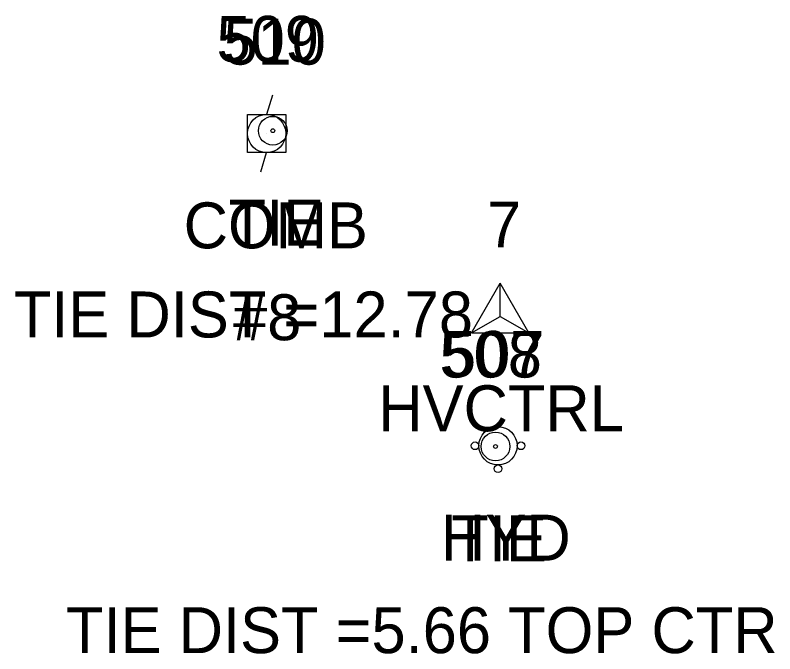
# Model space of a CAD drawing. Extents: x 1623612 to 1625808, y 621345 to 627748.
# Drawn here: x 1623714.16 to 1623747.24, y 627402.47 to 627430.28 of the extents above; entities that cross this region are included whole.
import ezdxf

# ---------------------------------------------------------------- set-up
doc = ezdxf.new("R2010")
doc.units = 0
for name, color, linetype in [('C_A', 7, 'Continuous'), ('C_C', 7, 'Continuous'), ('C_I', 7, 'Continuous'), ('CBP', 7, 'Continuous'), ('CPSM', 7, 'Continuous'), ('U_A', 7, 'Continuous'), ('U_C', 7, 'Continuous'), ('U_I', 7, 'Continuous'), ('UP', 7, 'Continuous'), ('UWFH', 7, 'Continuous')]:
    doc.layers.add(name, color=color, linetype=linetype)

msp = doc.modelspace()

# ---------------------------------------------------------------- linework, layer by layer
at = {"layer": 'CBP'}
for centre, radius in [((1623725.38, 627425.249), 0.625), ((1623725.38, 627425.249), 0.0833), ((1623735.078, 627411.503), 0.625), ((1623735.078, 627411.503), 0.0833)]:
    msp.add_circle(centre, radius, dxfattribs=at)
at = {"layer": 'CPSM'}
for p, q in [((1623734.027, 627416.443), (1623735.277, 627418.608)), ((1623736.527, 627416.443), (1623735.277, 627418.608)), ((1623735.278, 627417.165), (1623735.277, 627418.608)), ((1623734.027, 627416.443), (1623735.278, 627417.165)), ((1623735.278, 627417.165), (1623735.278, 627417.165)), ((1623735.278, 627417.165), (1623736.527, 627416.443)), ((1623734.027, 627416.443), (1623736.527, 627416.443))]:
    msp.add_line(p, q, dxfattribs=at)
at = {"layer": 'UP'}
for p, q in [((1623725.363, 627426.795), (1623725.113, 627425.961)), ((1623724.28, 627424.295), (1623724.28, 627425.961)), ((1623724.28, 627425.961), (1623725.946, 627425.961)), ((1623725.946, 627425.961), (1623725.946, 627424.295)), ((1623725.113, 627425.128), (1623725.113, 627425.128)), ((1623725.946, 627424.295), (1623724.28, 627424.295)), ((1623724.863, 627423.461), (1623725.113, 627424.295))]:
    msp.add_line(p, q, dxfattribs=at)
msp.add_circle((1623725.113, 627425.128), 0.833, dxfattribs=at)
at = {"layer": 'UWFH'}
msp.add_line((1623735.187, 627411.531), (1623735.187, 627411.531), dxfattribs=at)
for centre, radius in [((1623735.187, 627411.531), 0.833), ((1623734.187, 627411.531), 0.167), ((1623736.187, 627411.531), 0.167), ((1623735.187, 627410.531), 0.167)]:
    msp.add_circle(centre, radius, dxfattribs=at)

# ---------------------------------------------------------------- texts
at = {"layer": 'C_A'}
for s, p in [('TIE', (1623723.459, 627420.249)), ('HVCTRL', (1623729.971, 627412.165)), ('TIE', (1623733.156, 627406.503))]:
    msp.add_text(s, height=2, dxfattribs=at).set_placement(p)
at = {"layer": 'C_C'}
for s, p in [('TIE DIST =12.78', (1623714.104, 627416.249)), ('TIE DIST =5.66 TOP CTR', (1623716.377, 627402.503))]:
    msp.add_text(s, height=2, dxfattribs=at).set_placement(p)
at = {"layer": 'C_I'}
for s, p in [('509', (1623722.931, 627428.249)), ('7', (1623734.711, 627420.165)), ('508', (1623732.637, 627414.503))]:
    msp.add_text(s, height=2, dxfattribs=at).set_placement(p)
at = {"layer": 'U_A'}
for s, p in [('COMB', (1623721.499, 627420.128)), ('HYD', (1623732.707, 627406.531))]:
    msp.add_text(s, height=2, dxfattribs=at).set_placement(p)
at = {"layer": 'U_C'}
msp.add_text('#8', height=2, dxfattribs=at).set_placement((1623723.648, 627416.128))
at = {"layer": 'U_I'}
for s, p in [('510', (1623723.231, 627428.128)), ('507', (1623732.746, 627414.531))]:
    msp.add_text(s, height=2, dxfattribs=at).set_placement(p)

doc.saveas('drawing.dxf')
